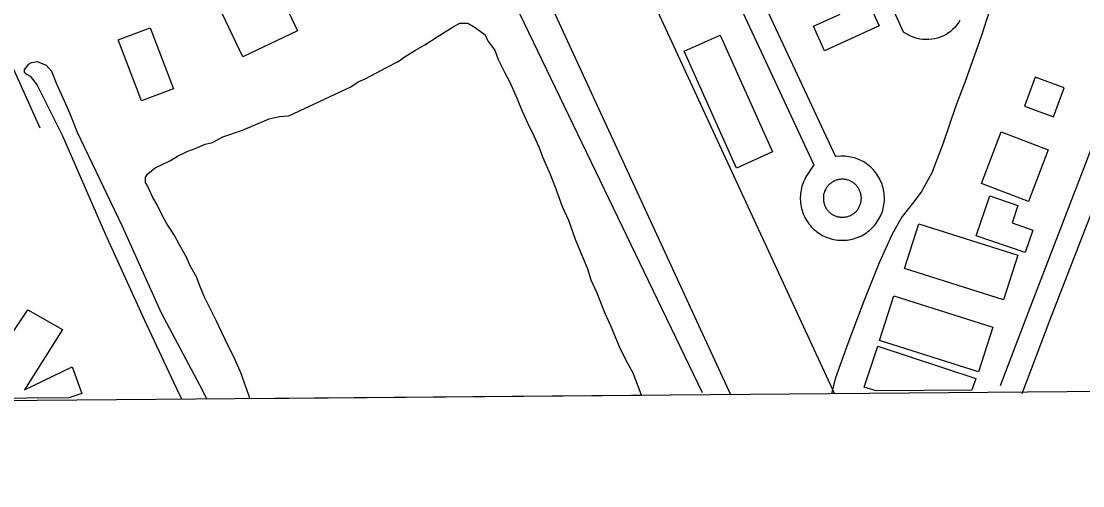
# Model space of a CAD drawing. Extents: x 3568792 to 3606828, y 529143 to 554785.
# Drawn here: x 3584206 to 3585586, y 534531 to 535136 of the extents above; entities that cross this region are included whole.
import ezdxf

# ---------------------------------------------------------------- set-up
doc = ezdxf.new("R2010")
doc.units = 0
for name, color, linetype in [('V-BLDG-OTLN', 7, 'Continuous'), ('V-GRID-FRAM', 7, 'Continuous'), ('V-ROAD-CNTR', 7, 'Continuous'), ('V-SITE-VEGE', 7, 'Continuous'), ('V-TOPO-SHOR', 7, 'Continuous'), ('V-UTIL-LINE', 7, 'Continuous')]:
    doc.layers.add(name, color=color, linetype=linetype)

msp = doc.modelspace()

# ---------------------------------------------------------------- linework, layer by layer
at = {"layer": 'V-BLDG-OTLN'}
for points in [[(3584494, 535089.3), (3584440, 535203.4), (3584511.2, 535237), (3584565.2, 535123)], [(3585321, 535129.6), (3585250.1, 535097.3), (3585235.6, 535129.1), (3585270.4, 535144.9), (3585264.5, 535157.8), (3585300.7, 535174.2)], [(3584362.5, 535031.9), (3584332.2, 535111.4), (3584373.5, 535127.2), (3584403.8, 535047.7)], [(3585135.5, 534944.7), (3585067.5, 535096.5), (3585114.5, 535117.6), (3585182.5, 534965.8)], [(3585547.3, 535011.3), (3585561.3, 535048.8), (3585523.8, 535062.8), (3585509.8, 535025.3)], [(3585453.8, 534924.6), (3585479.6, 534991.7), (3585540.6, 534968.2), (3585514.8, 534901.1)], [(3585447.2, 534856.5), (3585464.8, 534908.3), (3585501.3, 534895.9), (3585493.6, 534873.2), (3585520.6, 534864), (3585510.7, 534834.9)], [(3585482.5, 534773.1), (3585354, 534814), (3585372.5, 534872.2), (3585501, 534831.4)], [(3583994.6, 534643.5), (3584005.9, 534677.6), (3584108.8, 534654.4), (3584063.4, 534765.3), (3584115, 534783.8), (3584157.5, 534674.9), (3584214.6, 534760.1), (3584259.6, 534734.5), (3584210.1, 534656.1), (3584272.3, 534686.2), (3584284.7, 534651.5), (3584268, 534645.8)], [(3585450.1, 534679.4), (3585321.5, 534720.2), (3585340.1, 534778.5), (3585468.6, 534737.6)], [(3585316.9, 534654.7), (3585301.4, 534659.8), (3585319.1, 534713.1), (3585446.5, 534670.8), (3585441.5, 534655.7)]]:
    msp.add_lwpolyline(points, close=True, dxfattribs=at)
at = {"layer": 'V-GRID-FRAM'}
msp.add_lwpolyline([(3570936, 552713.8), (3602582.8, 552980.8), (3602744.1, 534798.4), (3571081.5, 534531.3), (3570936, 552713.8)], dxfattribs=at)
at = {"layer": 'V-ROAD-CNTR'}
for p, q in [((3584991.2, 535545.6), (3585264.3, 534959.7)), ((3584964, 535532.9), (3585236.2, 534948.9))]:
    msp.add_line(p, q, dxfattribs=at)
for points in [[(3584230.5, 534996.6), (3583948.6, 535624.7), (3583948.3, 535625.5)], [(3585759.3, 535429.2), (3585722, 535303.8), (3585589.1, 534950.5), (3585514.8, 534758.1), (3585478.4, 534661.4)], [(3585425.9, 535136.7), (3585423.9, 535133.5), (3585421.6, 535130.4), (3585419.1, 535127.5), (3585416.4, 535124.8), (3585413.5, 535122.3), (3585410.4, 535120.1), (3585407.2, 535118.1), (3585403.8, 535116.3), (3585400.3, 535114.8), (3585396.6, 535113.6), (3585392.9, 535112.7), (3585389.2, 535112.1), (3585385.4, 535111.8), (3585381.5, 535111.7), (3585377.7, 535112), (3585373.9, 535112.5), (3585370.2, 535113.4), (3585366.6, 535114.5), (3585363, 535115.9), (3585359.6, 535117.6), (3585352.7, 535121.6), (3585338.7, 535152.4)], [(3585296, 534855.7), (3585298, 534856.6), (3585300.1, 534857.8), (3585302.2, 534859.1), (3585304.3, 534860.4), (3585306.3, 534861.9), (3585308.2, 534863.4), (3585310, 534865), (3585311.8, 534866.7), (3585313.5, 534868.5), (3585315.1, 534870.4), (3585316.6, 534872.3), (3585318.1, 534874.3), (3585319.4, 534876.3), (3585320.7, 534878.4), (3585321.8, 534880.6), (3585322.9, 534882.8), (3585323.9, 534885.1), (3585324.7, 534887.4), (3585325.5, 534889.7), (3585326.1, 534892.1), (3585326.7, 534894.5), (3585327.1, 534896.9), (3585327.4, 534899.3), (3585327.7, 534901.8), (3585327.8, 534904.2), (3585327.8, 534906.7), (3585327.6, 534909.1), (3585327.4, 534911.6), (3585327.1, 534914), (3585326.6, 534916.4), (3585326.1, 534918.8), (3585325.4, 534921.2), (3585324.7, 534923.5), (3585323.8, 534925.8), (3585322.8, 534928.1), (3585321.8, 534930.3), (3585320.6, 534932.4), (3585319.3, 534934.5), (3585318, 534936.6), (3585316.5, 534938.6), (3585315, 534940.5), (3585313.4, 534942.3), (3585311.7, 534944.1), (3585309.9, 534945.8), (3585308.1, 534947.4), (3585306.1, 534948.9), (3585304.1, 534950.4), (3585302.1, 534951.7), (3585300, 534953), (3585297.8, 534954.2), (3585295.6, 534955.2), (3585293.3, 534956.2), (3585291, 534957), (3585288.7, 534957.8), (3585286.3, 534958.4), (3585284, 534959), (3585281.5, 534959.4), (3585279.1, 534959.7), (3585276.7, 534960), (3585274.2, 534960.1), (3585271.7, 534960.1), (3585264.3, 534959.7)], [(3585236.2, 534948.9), (3585226.7, 534934.4), (3585225.4, 534932.3), (3585224.3, 534930.1), (3585223.3, 534928.2)], [(3585223.1, 534927.6), (3585222.2, 534925.6), (3585221.4, 534923.3), (3585220.6, 534921), (3585220, 534918.6), (3585219.4, 534916.2), (3585219, 534913.8), (3585218.7, 534911.4), (3585218.5, 534908.9), (3585218.4, 534906.5), (3585218.4, 534904), (3585218.5, 534901.6), (3585218.7, 534899.1), (3585219, 534896.7), (3585219.5, 534894.3), (3585220, 534891.9), (3585220.7, 534889.5), (3585221.4, 534887.2), (3585222.3, 534884.9), (3585223.3, 534882.6), (3585224.4, 534880.4), (3585225.5, 534878.3), (3585226.8, 534876.2), (3585228.1, 534874.1), (3585229.6, 534872.1), (3585231.1, 534870.2), (3585232.7, 534868.4), (3585234.4, 534866.6), (3585236.2, 534864.9), (3585238.1, 534863.3), (3585240, 534861.8), (3585242, 534860.3), (3585244, 534859), (3585246.1, 534857.7), (3585248.3, 534856.6), (3585250.5, 534855.5), (3585252.8, 534854.5), (3585255.1, 534853.7), (3585257.4, 534852.9), (3585259.8, 534852.3), (3585262.2, 534851.7), (3585264.6, 534851.3), (3585267, 534851), (3585269.5, 534850.8), (3585271.9, 534850.7), (3585274.4, 534850.7), (3585276.8, 534850.8), (3585279.3, 534851), (3585281.7, 534851.3), (3585284.1, 534851.8), (3585286.5, 534852.3), (3585288.9, 534853), (3585291.2, 534853.8), (3585293.5, 534854.6), (3585295.4, 534855.4)], [(3585283, 534882.7), (3585284.3, 534883.4), (3585285.3, 534883.9), (3585286.2, 534884.5), (3585287.2, 534885.1), (3585288, 534885.7), (3585288.9, 534886.4), (3585289.8, 534887.2), (3585290.6, 534887.9), (3585291.3, 534888.7), (3585292, 534889.6), (3585292.7, 534890.4), (3585293.4, 534891.3), (3585294, 534892.2), (3585294.6, 534893.2), (3585295.1, 534894.2), (3585295.6, 534895.2), (3585296, 534896.2), (3585296.4, 534897.2), (3585296.7, 534898.3), (3585297, 534899.4), (3585297.3, 534900.4), (3585297.5, 534901.5), (3585297.6, 534902.6), (3585297.7, 534903.7), (3585297.8, 534904.8), (3585297.8, 534906), (3585297.7, 534907.1), (3585297.6, 534908.2), (3585297.5, 534909.3), (3585297.3, 534910.4), (3585297, 534911.4), (3585296.7, 534912.5), (3585296.4, 534913.6), (3585296, 534914.6), (3585295.5, 534915.6), (3585295.1, 534916.6), (3585294.5, 534917.6), (3585294, 534918.5), (3585293.3, 534919.5), (3585292.7, 534920.4), (3585292, 534921.2), (3585291.3, 534922.1), (3585290.5, 534922.9), (3585289.7, 534923.6), (3585288.9, 534924.4), (3585288, 534925), (3585287.1, 534925.7), (3585286.2, 534926.3), (3585285.2, 534926.9), (3585284.2, 534927.4), (3585283.2, 534927.9), (3585282.2, 534928.3), (3585281.2, 534928.7), (3585280.1, 534929), (3585279.1, 534929.3), (3585278, 534929.6), (3585276.9, 534929.8), (3585275.8, 534929.9), (3585274.7, 534930), (3585273.6, 534930.1), (3585272.5, 534930.1), (3585271.4, 534930), (3585270.3, 534929.9), (3585269.2, 534929.8), (3585268.1, 534929.6), (3585267, 534929.3), (3585265.9, 534929), (3585264.9, 534928.7), (3585263.8, 534928.3), (3585262.8, 534927.8), (3585261.8, 534927.4), (3585260.8, 534926.8), (3585259.9, 534926.3), (3585259, 534925.6), (3585258.1, 534925), (3585257.2, 534924.3), (3585256.4, 534923.6), (3585255.6, 534922.8), (3585254.8, 534922), (3585254.1, 534921.2), (3585253.4, 534920.3), (3585252.7, 534919.4), (3585252.1, 534918.5), (3585251.5, 534917.5), (3585251, 534916.5), (3585250.4, 534915.2)], [(3585250.7, 534915.8), (3585250.1, 534914.5), (3585249.7, 534913.5), (3585249.4, 534912.4), (3585249.1, 534911.4), (3585248.8, 534910.3), (3585248.6, 534909.2), (3585248.5, 534908.1), (3585248.4, 534907), (3585248.4, 534905.9), (3585248.4, 534904.8), (3585248.4, 534903.7), (3585248.5, 534902.6), (3585248.7, 534901.5), (3585248.9, 534900.4), (3585249.1, 534899.3), (3585249.4, 534898.2), (3585249.8, 534897.2), (3585250.1, 534896.1), (3585250.6, 534895.1), (3585251.1, 534894.1), (3585251.6, 534893.1), (3585252.2, 534892.2), (3585252.8, 534891.3), (3585253.4, 534890.4), (3585254.1, 534889.5), (3585254.9, 534888.7), (3585255.6, 534887.9), (3585256.4, 534887.1), (3585257.3, 534886.4), (3585258.1, 534885.7), (3585259, 534885), (3585260, 534884.4), (3585260.9, 534883.9), (3585261.9, 534883.3), (3585262.9, 534882.8), (3585263.9, 534882.4), (3585264.9, 534882), (3585266, 534881.7), (3585267.1, 534881.4), (3585268.1, 534881.1), (3585269.2, 534881), (3585270.3, 534880.8), (3585271.4, 534880.7), (3585272.5, 534880.7), (3585273.7, 534880.7), (3585274.8, 534880.7), (3585275.9, 534880.8), (3585277, 534881), (3585278.1, 534881.2), (3585279.1, 534881.4), (3585280.2, 534881.7), (3585281.3, 534882.1), (3585282.3, 534882.5), (3585283.6, 534883)], [(3585604.9, 534908.1), (3585542.8, 534747.4), (3585506.4, 534650.9)]]:
    msp.add_lwpolyline(points, dxfattribs=at)
at = {"layer": 'V-SITE-VEGE'}
for p, q in [((3584746.7, 535115.2), (3584767.5, 535128.4)), ((3584767.5, 535128.4), (3584776, 535133.1)), ((3584776, 535133.1), (3584786.4, 535133)), ((3584786.4, 535133), (3584795.8, 535127.4)), ((3584795.8, 535127.4), (3584809, 535117.9)), ((3584730.6, 535104.8), (3584746.7, 535115.2)), ((3584809, 535117.9), (3584812.8, 535109.4)), ((3584812.8, 535109.4), (3584821.3, 535098)), ((3584705.1, 535089.7), (3584718.4, 535098.2)), ((3584718.4, 535098.2), (3584730.6, 535104.8)), ((3584821.3, 535098), (3584826, 535085.8)), ((3584680.5, 535075.6), (3584695.7, 535083.1)), ((3584695.7, 535083.1), (3584705.1, 535089.7)), ((3584826, 535085.8), (3584834.5, 535068.7)), ((3584653.1, 535060.6), (3584680.5, 535075.6)), ((3584834.5, 535068.7), (3584841, 535056.5)), ((3584634.2, 535050.2), (3584643.7, 535056.8)), ((3584643.7, 535056.8), (3584653.1, 535060.6)), ((3584841, 535056.5), (3584850.5, 535034.7)), ((3584553.9, 535012.6), (3584634.2, 535050.2)), ((3584850.5, 535034.7), (3584857, 535018.6)), ((3584528.4, 535008.8), (3584541.6, 535011.6)), ((3584541.6, 535011.6), (3584553.9, 535012.6)), ((3584857, 535018.6), (3584866.4, 534997.9)), ((3584493.4, 534993.8), (3584528.4, 535008.8)), ((3584866.4, 534997.9), (3584870.2, 534991.2)), ((3584454.7, 534977.8), (3584467.9, 534985.3)), ((3584467.9, 534985.3), (3584493.4, 534993.8)), ((3584870.2, 534991.2), (3584878.7, 534972.3)), ((3584422.5, 534966.5), (3584432, 534970.3)), ((3584432, 534970.3), (3584445.2, 534975.9)), ((3584445.2, 534975.9), (3584454.7, 534977.8)), ((3584878.7, 534972.3), (3584883.4, 534959.1)), ((3584399.8, 534954.3), (3584409.3, 534959.9)), ((3584409.3, 534959.9), (3584422.5, 534966.5)), ((3584883.4, 534959.1), (3584892.8, 534937.4)), ((3584370.5, 534937.3), (3584380, 534944.9)), ((3584380, 534944.9), (3584387.6, 534948.6)), ((3584387.6, 534948.6), (3584399.8, 534954.3)), ((3584367.7, 534932.6), (3584370.5, 534937.3)), ((3584367.7, 534926), (3584367.7, 534932.6)), ((3584892.8, 534937.4), (3584899.4, 534921.3)), ((3584369.6, 534922.2), (3584367.7, 534926)), ((3584377.1, 534906.2), (3584369.6, 534922.2)), ((3584899.4, 534921.3), (3584908.8, 534894.8)), ((3584382.7, 534896.7), (3584377.1, 534906.2)), ((3584389.3, 534883.5), (3584382.7, 534896.7)), ((3584908.8, 534894.8), (3584917.2, 534876.9)), ((3584395, 534873.1), (3584389.3, 534883.5)), ((3584405.3, 534857), (3584395, 534873.1)), ((3584917.2, 534876.9), (3584925.7, 534852.3)), ((3584411.9, 534844.7), (3584405.3, 534857)), ((3584421.3, 534827.7), (3584411.9, 534844.7)), ((3584925.7, 534852.3), (3584941.7, 534813.6)), ((3584425.1, 534818.3), (3584421.3, 534827.7)), ((3584433.6, 534803.1), (3584425.1, 534818.3)), ((3584941.7, 534813.6), (3584946.4, 534799.4)), ((3584437.3, 534793.7), (3584433.6, 534803.1)), ((3584443.9, 534777.6), (3584437.3, 534793.7)), ((3584946.4, 534799.4), (3584953.9, 534782.4)), ((3584459.9, 534745.5), (3584443.9, 534777.6)), ((3584953.9, 534782.4), (3584964.2, 534756.9)), ((3584964.2, 534756.9), (3584971.8, 534739.9)), ((3584474, 534715.2), (3584459.9, 534745.5)), ((3584971.8, 534739.9), (3584983, 534712.4)), ((3584482.5, 534699.2), (3584474, 534715.2)), ((3584983, 534712.4), (3584991.5, 534695.4)), ((3584491.9, 534677.4), (3584482.5, 534699.2)), ((3584991.5, 534695.4), (3585000.9, 534678.4)), ((3584495.7, 534666.1), (3584491.9, 534677.4)), ((3584502.2, 534648.1), (3584495.7, 534666.1)), ((3585000.9, 534678.4), (3585011.3, 534651)), ((3584503.3, 534644.5), (3584502.2, 534648.1)), ((3585012.2, 534648.8), (3584503.3, 534644.5)), ((3585011.3, 534651), (3585012.2, 534648.8))]:
    msp.add_line(p, q, dxfattribs=at)
at = {"layer": 'V-TOPO-SHOR'}
for points in [[(3585259.5, 534650.9), (3585264.6, 534672.4), (3585280.5, 534716.8), (3585301.4, 534772.1), (3585321.4, 534821.6), (3585337.7, 534858.1), (3585349.8, 534880.1), (3585364.8, 534898.4), (3585375.6, 534912.9), (3585389.8, 534938.7), (3585404.4, 534977.3), (3585421.1, 535026), (3585433.3, 535057.6), (3585454.2, 535117.4), (3585465.4, 535151.5)], [(3584209.8, 535071.9), (3584213.5, 535076.5), (3584215.6, 535079.8), (3584219.3, 535081.9), (3584226.8, 535083.1), (3584238.5, 535078.5), (3584245.5, 535070.6), (3584251.7, 535054.4), (3584258.4, 535039.8), (3584268.7, 535016.5), (3584278.6, 534991.5)], [(3584209.8, 535071.9), (3584209.8, 535069.4), (3584213.9, 535066.5), (3584217.6, 535064), (3584226.9, 535052.6)], [(3584226.9, 535052.6), (3584259.7, 534986.4), (3584315, 534859), (3584365.9, 534747.6), (3584410.9, 534651.3), (3584414.6, 534643.8)], [(3584278.6, 534991.5), (3584337.1, 534869.2), (3584388, 534756.4), (3584437.8, 534662.7), (3584447.1, 534644.1)]]:
    msp.add_lwpolyline(points, dxfattribs=at)
at = {"layer": 'V-UTIL-LINE'}
for points in [[(3576104.5, 549614.5), (3575980.6, 549380.7), (3575975.6, 549330), (3575795.7, 548982.2), (3575847, 548939.3), (3577996.3, 547114.3), (3577969.6, 547146.5), (3578424.4, 546757.6), (3580608.2, 544894.2), (3580586.2, 544823.9), (3580566.4, 544763.8), (3580836, 544259.4), (3581735.4, 542392.7), (3581735.4, 542392), (3583243.9, 539198.6), (3583455.7, 538592.3), (3583631, 538180.4), (3585262.9, 534651)], [(3585128.3, 534649.8), (3583719.6, 537704.2), (3582542.5, 540395.5), (3580772.2, 544169.5), (3580472.7, 544757.3), (3580549.2, 544846), (3580609.1, 544913.1), (3580567.4, 544989.1), (3578476.1, 546727.5), (3578101.5, 547060.9), (3578033.8, 547070), (3577965.7, 547126.4), (3576392.6, 548421.7), (3576369.9, 548541.5), (3575884.2, 548880.3), (3575580.1, 549146.9), (3575181.4, 549483.6), (3575183.4, 549530.1)], [(3584466.2, 535950.6), (3585090.9, 534652.8)]]:
    msp.add_lwpolyline(points, dxfattribs=at)

doc.saveas('drawing.dxf')
